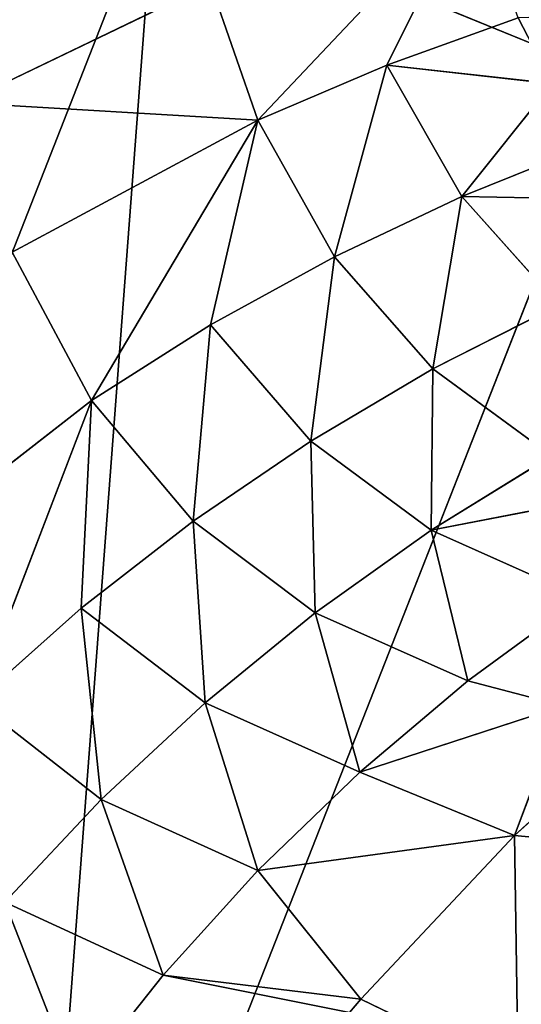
# Model space of a CAD drawing. Extents: x 0 to 500, y 0 to 390.
# Tile 285 of 656: x 22.9 to 24.49, y 276.49 to 279.62. Entities that reach past the tile are written whole.
import ezdxf

# ---------------------------------------------------------------- set-up
doc = ezdxf.new("R2010")
doc.units = 0
doc.header["$LTSCALE"] = 25.4
doc.layers.get('0').update_dxf_attribs({"linetype": 'CONTINUOUS'})

# ---------------------------------------------------------------- blocks, each defined once
blk = doc.blocks.new('ATLANTA505_-_S_STL')
at = {"color": 0}
for p, q in [((23.6551, 109.9106, 110.1185), (22.8697, 110.1423, 110.4974)), ((22.8697, 110.1423, 110.4974), (23.8057, 109.3608, 110.5519)), ((23.6551, 109.9106, 110.1185), (22.8697, 110.1423, 110.4974)), ((22.8697, 110.1423, 110.4974), (23.8057, 109.3608, 110.5519)), ((23.8057, 109.3608, 110.5519), (23.6551, 109.9106, 110.1185)), ((23.8057, 109.3608, 110.5519), (23.6551, 109.9106, 110.1185)), ((24.487, 109.768, 109.8292), (23.8057, 109.3608, 110.5519)), ((24.487, 109.768, 109.8292), (23.8057, 109.3608, 110.5519)), ((24.487, 109.768, 109.8292), (24.2148, 109.3067, 110.3769)), ((24.487, 109.768, 109.8292), (24.2148, 109.3067, 110.3769)), ((23.2771, 108.7828, 111.4432), (23.0256, 109.5317, 110.9719)), ((23.0256, 109.5317, 110.9719), (23.8057, 109.3608, 110.5519)), ((23.0256, 109.5317, 110.9719), (23.8057, 109.3608, 110.5519)), ((23.2771, 108.7828, 111.4432), (23.0256, 109.5317, 110.9719)), ((23.2771, 108.7828, 111.4432), (23.8057, 109.3608, 110.5519)), ((23.2771, 108.7828, 111.4432), (23.8057, 109.3608, 110.5519)), ((23.8057, 109.3608, 110.5519), (23.6555, 108.7249, 111.2027)), ((23.8057, 109.3608, 110.5519), (23.6555, 108.7249, 111.2027)), ((24.0488, 108.6863, 110.9858), (23.8057, 109.3608, 110.5519)), ((24.2148, 109.3067, 110.3769), (23.8057, 109.3608, 110.5519)), ((24.0488, 108.6863, 110.9858), (23.8057, 109.3608, 110.5519)), ((24.2148, 109.3067, 110.3769), (23.8057, 109.3608, 110.5519)), ((24.2148, 109.3067, 110.3769), (24.0488, 108.6863, 110.9858)), ((24.2148, 109.3067, 110.3769), (24.0488, 108.6863, 110.9858)), ((24.2148, 109.3067, 110.3769), (24.6319, 109.2737, 110.2266)), ((24.2148, 109.3067, 110.3769), (24.6319, 109.2737, 110.2266)), ((24.2148, 109.3067, 110.3769), (24.7406, 108.9738, 110.436)), ((24.2148, 109.3067, 110.3769), (24.7406, 108.9738, 110.436)), ((24.2148, 109.3067, 110.3769), (24.4536, 108.6671, 110.7941)), ((24.2148, 109.3067, 110.3769), (24.4536, 108.6671, 110.7941)), ((24.7406, 108.9738, 110.436), (24.6319, 109.2737, 110.2266)), ((24.7406, 108.9738, 110.436), (24.6319, 109.2737, 110.2266)), ((22.5779, 108.9548, 111.987), (23.2771, 108.7828, 111.4432)), ((22.5779, 108.9548, 111.987), (23.2771, 108.7828, 111.4432)), ((24.4536, 108.6671, 110.7941), (24.7406, 108.9738, 110.436)), ((24.4536, 108.6671, 110.7941), (24.7406, 108.9738, 110.436)), ((22.91, 108.0942, 112.4003), (23.2771, 108.7828, 111.4432)), ((22.91, 108.0942, 112.4003), (23.2771, 108.7828, 111.4432)), ((23.2771, 108.7828, 111.4432), (23.2445, 108.0399, 112.1029)), ((23.2771, 108.7828, 111.4432), (23.2445, 108.0399, 112.1029)), ((23.6, 108.0031, 111.8259), (23.2771, 108.7828, 111.4432)), ((23.2771, 108.7828, 111.4432), (23.6555, 108.7249, 111.2027)), ((23.2771, 108.7828, 111.4432), (23.6555, 108.7249, 111.2027)), ((23.6, 108.0031, 111.8259), (23.2771, 108.7828, 111.4432)), ((23.6, 108.0031, 111.8259), (23.6555, 108.7249, 111.2027)), ((23.6, 108.0031, 111.8259), (23.6555, 108.7249, 111.2027)), ((23.6555, 108.7249, 111.2027), (24.0488, 108.6863, 110.9858)), ((23.6555, 108.7249, 111.2027), (24.0488, 108.6863, 110.9858)), ((23.6555, 108.7249, 111.2027), (23.9734, 107.9841, 111.5717)), ((23.6555, 108.7249, 111.2027), (23.9734, 107.9841, 111.5717)), ((23.9734, 107.9841, 111.5717), (24.0488, 108.6863, 110.9858)), ((23.9734, 107.9841, 111.5717), (24.0488, 108.6863, 110.9858)), ((24.3616, 107.983, 111.3423), (24.0488, 108.6863, 110.9858)), ((24.4536, 108.6671, 110.7941), (24.0488, 108.6863, 110.9858)), ((24.3616, 107.983, 111.3423), (24.0488, 108.6863, 110.9858)), ((24.4536, 108.6671, 110.7941), (24.0488, 108.6863, 110.9858)), ((24.4536, 108.6671, 110.7941), (24.3616, 107.983, 111.3423)), ((24.4536, 108.6671, 110.7941), (24.3616, 107.983, 111.3423)), ((24.4536, 108.6671, 110.7941), (24.8662, 108.6671, 110.6286)), ((24.4536, 108.6671, 110.7941), (24.8662, 108.6671, 110.6286)), ((24.4536, 108.6671, 110.7941), (25.0093, 108.3523, 110.8053)), ((24.4536, 108.6671, 110.7941), (25.0093, 108.3523, 110.8053)), ((24.4536, 108.6671, 110.7941), (24.761, 107.9996, 111.1394)), ((24.4536, 108.6671, 110.7941), (24.761, 107.9996, 111.1394)), ((23.3083, 107.2172, 112.7112), (22.91, 108.0942, 112.4003)), ((22.91, 108.0942, 112.4003), (23.2445, 108.0399, 112.1029)), ((22.91, 108.0942, 112.4003), (23.2445, 108.0399, 112.1029)), ((23.3083, 107.2172, 112.7112), (22.91, 108.0942, 112.4003)), ((23.2445, 108.0399, 112.1029), (23.6, 108.0031, 111.8259)), ((23.2445, 108.0399, 112.1029), (23.6, 108.0031, 111.8259)), ((23.2445, 108.0399, 112.1029), (23.6378, 107.204, 112.4037)), ((23.3083, 107.2172, 112.7112), (23.2445, 108.0399, 112.1029)), ((23.3083, 107.2172, 112.7112), (23.2445, 108.0399, 112.1029)), ((23.2445, 108.0399, 112.1029), (23.6378, 107.204, 112.4037)), ((23.6378, 107.204, 112.4037), (23.6, 108.0031, 111.8259)), ((23.6378, 107.204, 112.4037), (23.6, 108.0031, 111.8259)), ((23.9878, 107.2073, 112.1175), (23.6, 108.0031, 111.8259)), ((23.6, 108.0031, 111.8259), (23.9734, 107.9841, 111.5717)), ((23.6, 108.0031, 111.8259), (23.9734, 107.9841, 111.5717)), ((23.9878, 107.2073, 112.1175), (23.6, 108.0031, 111.8259)), ((23.9734, 107.9841, 111.5717), (24.3616, 107.983, 111.3423)), ((23.9734, 107.9841, 111.5717), (24.3616, 107.983, 111.3423)), ((23.9734, 107.9841, 111.5717), (24.3556, 107.2273, 111.8553)), ((23.9878, 107.2073, 112.1175), (23.9734, 107.9841, 111.5717)), ((23.9878, 107.2073, 112.1175), (23.9734, 107.9841, 111.5717)), ((23.9734, 107.9841, 111.5717), (24.3556, 107.2273, 111.8553)), ((24.3556, 107.2273, 111.8553), (24.3616, 107.983, 111.3423)), ((24.3556, 107.2273, 111.8553), (24.3616, 107.983, 111.3423)), ((24.761, 107.9996, 111.1394), (24.3616, 107.983, 111.3423)), ((24.761, 107.9996, 111.1394), (24.3616, 107.983, 111.3423)), ((24.7379, 107.2637, 111.619), (24.3616, 107.983, 111.3423)), ((24.7379, 107.2637, 111.619), (24.3616, 107.983, 111.3423)), ((24.3556, 107.2273, 111.8553), (24.7379, 107.2637, 111.619)), ((24.3556, 107.2273, 111.8553), (24.7379, 107.2637, 111.619)), ((23.002, 107.2467, 113.0371), (23.3083, 107.2172, 112.7112)), ((23.2285, 106.2497, 113.6171), (23.002, 107.2467, 113.0371)), ((23.2285, 106.2497, 113.6171), (23.002, 107.2467, 113.0371)), ((23.5046, 106.2493, 113.2687), (23.002, 107.2467, 113.0371)), ((23.5046, 106.2493, 113.2687), (23.002, 107.2467, 113.0371)), ((23.002, 107.2467, 113.0371), (23.3083, 107.2172, 112.7112)), ((23.9878, 107.2073, 112.1175), (24.3556, 107.2273, 111.8553)), ((23.9878, 107.2073, 112.1175), (24.3556, 107.2273, 111.8553)), ((24.3556, 107.2273, 111.8553), (24.9662, 106.8706, 111.7365)), ((24.4728, 106.3411, 112.3342), (24.3556, 107.2273, 111.8553)), ((24.4728, 106.3411, 112.3342), (24.3556, 107.2273, 111.8553)), ((24.834, 106.4025, 112.0692), (24.3556, 107.2273, 111.8553)), ((24.834, 106.4025, 112.0692), (24.3556, 107.2273, 111.8553)), ((24.3556, 107.2273, 111.8553), (24.9662, 106.8706, 111.7365)), ((23.3083, 107.2172, 112.7112), (23.6378, 107.204, 112.4037)), ((23.5046, 106.2493, 113.2687), (23.3083, 107.2172, 112.7112)), ((23.5046, 106.2493, 113.2687), (23.3083, 107.2172, 112.7112)), ((23.8055, 106.2643, 112.9366), (23.3083, 107.2172, 112.7112)), ((23.8055, 106.2643, 112.9366), (23.3083, 107.2172, 112.7112)), ((23.3083, 107.2172, 112.7112), (23.6378, 107.204, 112.4037)), ((23.6378, 107.204, 112.4037), (23.9878, 107.2073, 112.1175)), ((23.6378, 107.204, 112.4037), (23.9878, 107.2073, 112.1175)), ((23.8055, 106.2643, 112.9366), (23.6378, 107.204, 112.4037)), ((23.8055, 106.2643, 112.9366), (23.6378, 107.204, 112.4037)), ((24.129, 106.295, 112.6242), (23.6378, 107.204, 112.4037)), ((24.129, 106.295, 112.6242), (23.6378, 107.204, 112.4037)), ((24.129, 106.295, 112.6242), (23.9878, 107.2073, 112.1175)), ((24.129, 106.295, 112.6242), (23.9878, 107.2073, 112.1175)), ((24.4728, 106.3411, 112.3342), (23.9878, 107.2073, 112.1175)), ((24.4728, 106.3411, 112.3342), (23.9878, 107.2073, 112.1175)), ((24.834, 106.4025, 112.0692), (24.4728, 106.3411, 112.3342)), ((24.834, 106.4025, 112.0692), (24.4728, 106.3411, 112.3342)), ((24.4728, 106.3411, 112.3342), (24.129, 106.295, 112.6242)), ((24.4728, 106.3411, 112.3342), (24.129, 106.295, 112.6242)), ((24.7753, 105.8519, 112.4132), (24.4728, 106.3411, 112.3342)), ((24.7753, 105.8519, 112.4132), (24.4728, 106.3411, 112.3342)), ((24.129, 106.295, 112.6242), (23.8055, 106.2643, 112.9366)), ((24.129, 106.295, 112.6242), (23.8055, 106.2643, 112.9366)), ((24.129, 106.295, 112.6242), (24.7753, 105.8519, 112.4132)), ((24.129, 106.295, 112.6242), (24.7753, 105.8519, 112.4132)), ((24.129, 106.295, 112.6242), (24.6209, 105.3304, 112.8256)), ((24.129, 106.295, 112.6242), (24.6209, 105.3304, 112.8256)), ((23.8055, 106.2643, 112.9366), (23.5046, 106.2493, 113.2687)), ((23.8055, 106.2643, 112.9366), (23.5046, 106.2493, 113.2687)), ((23.8055, 106.2643, 112.9366), (24.6209, 105.3304, 112.8256)), ((23.8055, 106.2643, 112.9366), (24.6209, 105.3304, 112.8256)), ((23.8055, 106.2643, 112.9366), (24.1322, 105.2235, 113.3448)), ((23.8055, 106.2643, 112.9366), (24.1322, 105.2235, 113.3448)), ((23.5046, 106.2493, 113.2687), (23.2285, 106.2497, 113.6171)), ((23.5046, 106.2493, 113.2687), (23.2285, 106.2497, 113.6171)), ((23.5046, 106.2493, 113.2687), (24.1322, 105.2235, 113.3448)), ((23.5046, 106.2493, 113.2687), (24.1322, 105.2235, 113.3448)), ((23.5046, 106.2493, 113.2687), (24.0963, 105.2167, 113.3877)), ((23.5046, 106.2493, 113.2687), (24.0963, 105.2167, 113.3877)), ((24.7753, 105.8519, 112.4132), (24.6209, 105.3304, 112.8256)), ((24.7753, 105.8519, 112.4132), (24.6209, 105.3304, 112.8256)), ((24.8147, 105.3792, 112.6486), (24.6209, 105.3304, 112.8256)), ((24.8147, 105.3792, 112.6486), (24.6209, 105.3304, 112.8256)), ((24.6209, 105.3304, 112.8256), (24.1322, 105.2235, 113.3448)), ((24.6209, 105.3304, 112.8256), (24.1322, 105.2235, 113.3448)), ((24.6322, 104.1354, 113.5869), (24.6209, 105.3304, 112.8256)), ((24.6209, 105.3304, 112.8256), (25.3125, 104.2959, 112.8897)), ((24.6322, 104.1354, 113.5869), (24.6209, 105.3304, 112.8256)), ((24.6209, 105.3304, 112.8256), (25.3125, 104.2959, 112.8897)), ((24.1322, 105.2235, 113.3448), (24.0963, 105.2167, 113.3877)), ((24.1322, 105.2235, 113.3448), (24.0963, 105.2167, 113.3877)), ((24.1322, 105.2235, 113.3448), (24.6322, 104.1354, 113.5869)), ((24.1322, 105.2235, 113.3448), (24.6322, 104.1354, 113.5869)), ((21.6011, 43.5292, 114.6084), (23.4777, 43.5251, 109.8183)), ((21.6011, 43.5292, 114.6084), (23.4777, 43.5251, 109.8183)), ((23.4777, 43.5251, 109.8183), (24.9386, 36.1857, 110.4168)), ((23.4777, 43.5251, 109.8183), (24.9386, 36.1857, 110.4168)), ((24.9386, 36.1857, 110.4168), (23.0731, 36.1898, 115.1703)), ((24.9386, 36.1857, 110.4168), (23.0731, 36.1898, 115.1703))]:
    blk.add_line(p, q, dxfattribs=at)
mesh = blk.add_polyface(dxfattribs=at)
corners = [(22.8697, 110.1423, 110.4974), (23.6551, 109.9106, 110.1185), (22.7697, 110.7447, 109.9278)]
mesh.append_faces([[corners[k] for k in face] for face in [(0, 1, 2)]], dxfattribs={"color": 0})
mesh = blk.add_polyface(dxfattribs=at)
corners = [(23.8057, 109.3608, 110.5519), (23.6551, 109.9106, 110.1185), (22.8697, 110.1423, 110.4974)]
mesh.append_faces([[corners[k] for k in face] for face in [(0, 1, 2)]], dxfattribs={"color": 0})
mesh = blk.add_polyface(dxfattribs=at)
corners = [(23.8057, 109.3608, 110.5519), (22.8697, 110.1423, 110.4974), (23.0256, 109.5317, 110.9719)]
mesh.append_faces([[corners[k] for k in face] for face in [(0, 1, 2)]], dxfattribs={"color": 0})
mesh = blk.add_polyface(dxfattribs=at)
corners = [(24.487, 109.768, 109.8292), (23.6551, 109.9106, 110.1185), (23.8057, 109.3608, 110.5519)]
mesh.append_faces([[corners[k] for k in face] for face in [(0, 1, 2)]], dxfattribs={"color": 0})
mesh = blk.add_polyface(dxfattribs=at)
corners = [(24.487, 109.768, 109.8292), (23.8057, 109.3608, 110.5519), (24.2148, 109.3067, 110.3769)]
mesh.append_faces([[corners[k] for k in face] for face in [(0, 1, 2)]], dxfattribs={"color": 0})
mesh = blk.add_polyface(dxfattribs=at)
corners = [(24.6319, 109.2737, 110.2266), (24.487, 109.768, 109.8292), (24.2148, 109.3067, 110.3769)]
mesh.append_faces([[corners[k] for k in face] for face in [(0, 1, 2)]], dxfattribs={"color": 0})
mesh = blk.add_polyface(dxfattribs=at)
corners = [(23.0256, 109.5317, 110.9719), (22.5779, 108.9548, 111.987), (23.2771, 108.7828, 111.4432)]
mesh.append_faces([[corners[k] for k in face] for face in [(0, 1, 2)]], dxfattribs={"color": 0})
mesh = blk.add_polyface(dxfattribs=at)
corners = [(23.8057, 109.3608, 110.5519), (23.0256, 109.5317, 110.9719), (23.2771, 108.7828, 111.4432)]
mesh.append_faces([[corners[k] for k in face] for face in [(0, 1, 2)]], dxfattribs={"color": 0})
mesh = blk.add_polyface(dxfattribs=at)
corners = [(23.8057, 109.3608, 110.5519), (23.2771, 108.7828, 111.4432), (23.6555, 108.7249, 111.2027)]
mesh.append_faces([[corners[k] for k in face] for face in [(0, 1, 2)]], dxfattribs={"color": 0})
mesh = blk.add_polyface(dxfattribs=at)
corners = [(24.0488, 108.6863, 110.9858), (23.8057, 109.3608, 110.5519), (23.6555, 108.7249, 111.2027)]
mesh.append_faces([[corners[k] for k in face] for face in [(0, 1, 2)]], dxfattribs={"color": 0})
mesh = blk.add_polyface(dxfattribs=at)
corners = [(24.2148, 109.3067, 110.3769), (23.8057, 109.3608, 110.5519), (24.0488, 108.6863, 110.9858)]
mesh.append_faces([[corners[k] for k in face] for face in [(0, 1, 2)]], dxfattribs={"color": 0})
mesh = blk.add_polyface(dxfattribs=at)
corners = [(24.4536, 108.6671, 110.7941), (24.2148, 109.3067, 110.3769), (24.0488, 108.6863, 110.9858)]
mesh.append_faces([[corners[k] for k in face] for face in [(0, 1, 2)]], dxfattribs={"color": 0})
mesh = blk.add_polyface(dxfattribs=at)
corners = [(24.7406, 108.9738, 110.436), (24.6319, 109.2737, 110.2266), (24.2148, 109.3067, 110.3769)]
mesh.append_faces([[corners[k] for k in face] for face in [(0, 1, 2)]], dxfattribs={"color": 0})
mesh = blk.add_polyface(dxfattribs=at)
corners = [(24.7406, 108.9738, 110.436), (24.2148, 109.3067, 110.3769), (24.4536, 108.6671, 110.7941)]
mesh.append_faces([[corners[k] for k in face] for face in [(0, 1, 2)]], dxfattribs={"color": 0})
mesh = blk.add_polyface(dxfattribs=at)
corners = [(25.5796, 108.9989, 110.1973), (24.6319, 109.2737, 110.2266), (24.7406, 108.9738, 110.436)]
mesh.append_faces([[corners[k] for k in face] for face in [(0, 1, 2)]], dxfattribs={"color": 0})
mesh = blk.add_polyface(dxfattribs=at)
corners = [(23.2771, 108.7828, 111.4432), (22.5779, 108.9548, 111.987), (22.91, 108.0942, 112.4003)]
mesh.append_faces([[corners[k] for k in face] for face in [(0, 1, 2)]], dxfattribs={"color": 0})
mesh = blk.add_polyface(dxfattribs=at)
corners = [(24.8662, 108.6671, 110.6286), (24.7406, 108.9738, 110.436), (24.4536, 108.6671, 110.7941)]
mesh.append_faces([[corners[k] for k in face] for face in [(0, 1, 2)]], dxfattribs={"color": 0})
mesh = blk.add_polyface(dxfattribs=at)
corners = [(23.2771, 108.7828, 111.4432), (22.91, 108.0942, 112.4003), (23.2445, 108.0399, 112.1029)]
mesh.append_faces([[corners[k] for k in face] for face in [(0, 1, 2)]], dxfattribs={"color": 0})
mesh = blk.add_polyface(dxfattribs=at)
corners = [(23.6, 108.0031, 111.8259), (23.2771, 108.7828, 111.4432), (23.2445, 108.0399, 112.1029)]
mesh.append_faces([[corners[k] for k in face] for face in [(0, 1, 2)]], dxfattribs={"color": 0})
mesh = blk.add_polyface(dxfattribs=at)
corners = [(23.6555, 108.7249, 111.2027), (23.2771, 108.7828, 111.4432), (23.6, 108.0031, 111.8259)]
mesh.append_faces([[corners[k] for k in face] for face in [(0, 1, 2)]], dxfattribs={"color": 0})
mesh = blk.add_polyface(dxfattribs=at)
corners = [(23.9734, 107.9841, 111.5717), (23.6555, 108.7249, 111.2027), (23.6, 108.0031, 111.8259)]
mesh.append_faces([[corners[k] for k in face] for face in [(0, 1, 2)]], dxfattribs={"color": 0})
mesh = blk.add_polyface(dxfattribs=at)
corners = [(24.0488, 108.6863, 110.9858), (23.6555, 108.7249, 111.2027), (23.9734, 107.9841, 111.5717)]
mesh.append_faces([[corners[k] for k in face] for face in [(0, 1, 2)]], dxfattribs={"color": 0})
mesh = blk.add_polyface(dxfattribs=at)
corners = [(24.3616, 107.983, 111.3423), (24.0488, 108.6863, 110.9858), (23.9734, 107.9841, 111.5717)]
mesh.append_faces([[corners[k] for k in face] for face in [(0, 1, 2)]], dxfattribs={"color": 0})
mesh = blk.add_polyface(dxfattribs=at)
corners = [(24.4536, 108.6671, 110.7941), (24.0488, 108.6863, 110.9858), (24.3616, 107.983, 111.3423)]
mesh.append_faces([[corners[k] for k in face] for face in [(0, 1, 2)]], dxfattribs={"color": 0})
mesh = blk.add_polyface(dxfattribs=at)
corners = [(24.761, 107.9996, 111.1394), (24.4536, 108.6671, 110.7941), (24.3616, 107.983, 111.3423)]
mesh.append_faces([[corners[k] for k in face] for face in [(0, 1, 2)]], dxfattribs={"color": 0})
mesh = blk.add_polyface(dxfattribs=at)
corners = [(25.0093, 108.3523, 110.8053), (24.8662, 108.6671, 110.6286), (24.4536, 108.6671, 110.7941)]
mesh.append_faces([[corners[k] for k in face] for face in [(0, 1, 2)]], dxfattribs={"color": 0})
mesh = blk.add_polyface(dxfattribs=at)
corners = [(25.0093, 108.3523, 110.8053), (24.4536, 108.6671, 110.7941), (24.761, 107.9996, 111.1394)]
mesh.append_faces([[corners[k] for k in face] for face in [(0, 1, 2)]], dxfattribs={"color": 0})
mesh = blk.add_polyface(dxfattribs=at)
corners = [(22.91, 108.0942, 112.4003), (23.002, 107.2467, 113.0371), (23.3083, 107.2172, 112.7112)]
mesh.append_faces([[corners[k] for k in face] for face in [(0, 1, 2)]], dxfattribs={"color": 0})
mesh = blk.add_polyface(dxfattribs=at)
corners = [(22.91, 108.0942, 112.4003), (23.3083, 107.2172, 112.7112), (23.2445, 108.0399, 112.1029)]
mesh.append_faces([[corners[k] for k in face] for face in [(0, 1, 2)]], dxfattribs={"color": 0})
mesh = blk.add_polyface(dxfattribs=at)
corners = [(23.6378, 107.204, 112.4037), (23.6, 108.0031, 111.8259), (23.2445, 108.0399, 112.1029)]
mesh.append_faces([[corners[k] for k in face] for face in [(0, 1, 2)]], dxfattribs={"color": 0})
mesh = blk.add_polyface(dxfattribs=at)
corners = [(23.6378, 107.204, 112.4037), (23.2445, 108.0399, 112.1029), (23.3083, 107.2172, 112.7112)]
mesh.append_faces([[corners[k] for k in face] for face in [(0, 1, 2)]], dxfattribs={"color": 0})
mesh = blk.add_polyface(dxfattribs=at)
corners = [(23.9878, 107.2073, 112.1175), (23.6, 108.0031, 111.8259), (23.6378, 107.204, 112.4037)]
mesh.append_faces([[corners[k] for k in face] for face in [(0, 1, 2)]], dxfattribs={"color": 0})
mesh = blk.add_polyface(dxfattribs=at)
corners = [(23.9878, 107.2073, 112.1175), (23.9734, 107.9841, 111.5717), (23.6, 108.0031, 111.8259)]
mesh.append_faces([[corners[k] for k in face] for face in [(0, 1, 2)]], dxfattribs={"color": 0})
mesh = blk.add_polyface(dxfattribs=at)
corners = [(24.3616, 107.983, 111.3423), (23.9734, 107.9841, 111.5717), (24.3556, 107.2273, 111.8553)]
mesh.append_faces([[corners[k] for k in face] for face in [(0, 1, 2)]], dxfattribs={"color": 0})
mesh = blk.add_polyface(dxfattribs=at)
corners = [(24.3556, 107.2273, 111.8553), (23.9734, 107.9841, 111.5717), (23.9878, 107.2073, 112.1175)]
mesh.append_faces([[corners[k] for k in face] for face in [(0, 1, 2)]], dxfattribs={"color": 0})
mesh = blk.add_polyface(dxfattribs=at)
corners = [(24.7379, 107.2637, 111.619), (24.3616, 107.983, 111.3423), (24.3556, 107.2273, 111.8553)]
mesh.append_faces([[corners[k] for k in face] for face in [(0, 1, 2)]], dxfattribs={"color": 0})
mesh = blk.add_polyface(dxfattribs=at)
corners = [(24.761, 107.9996, 111.1394), (24.3616, 107.983, 111.3423), (24.7379, 107.2637, 111.619)]
mesh.append_faces([[corners[k] for k in face] for face in [(0, 1, 2)]], dxfattribs={"color": 0})
mesh = blk.add_polyface(dxfattribs=at)
corners = [(22.7208, 107.2918, 113.3785), (23.2285, 106.2497, 113.6171), (23.002, 107.2467, 113.0371)]
mesh.append_faces([[corners[k] for k in face] for face in [(0, 1, 2)]], dxfattribs={"color": 0})
mesh = blk.add_polyface(dxfattribs=at)
corners = [(24.9662, 106.8706, 111.7365), (24.7379, 107.2637, 111.619), (24.3556, 107.2273, 111.8553)]
mesh.append_faces([[corners[k] for k in face] for face in [(0, 1, 2)]], dxfattribs={"color": 0})
mesh = blk.add_polyface(dxfattribs=at)
corners = [(23.002, 107.2467, 113.0371), (23.2285, 106.2497, 113.6171), (23.5046, 106.2493, 113.2687)]
mesh.append_faces([[corners[k] for k in face] for face in [(0, 1, 2)]], dxfattribs={"color": 0})
mesh = blk.add_polyface(dxfattribs=at)
corners = [(23.002, 107.2467, 113.0371), (23.5046, 106.2493, 113.2687), (23.3083, 107.2172, 112.7112)]
mesh.append_faces([[corners[k] for k in face] for face in [(0, 1, 2)]], dxfattribs={"color": 0})
mesh = blk.add_polyface(dxfattribs=at)
corners = [(24.4728, 106.3411, 112.3342), (24.3556, 107.2273, 111.8553), (23.9878, 107.2073, 112.1175)]
mesh.append_faces([[corners[k] for k in face] for face in [(0, 1, 2)]], dxfattribs={"color": 0})
mesh = blk.add_polyface(dxfattribs=at)
corners = [(24.834, 106.4025, 112.0692), (24.3556, 107.2273, 111.8553), (24.4728, 106.3411, 112.3342)]
mesh.append_faces([[corners[k] for k in face] for face in [(0, 1, 2)]], dxfattribs={"color": 0})
mesh = blk.add_polyface(dxfattribs=at)
corners = [(24.9662, 106.8706, 111.7365), (24.3556, 107.2273, 111.8553), (24.834, 106.4025, 112.0692)]
mesh.append_faces([[corners[k] for k in face] for face in [(0, 1, 2)]], dxfattribs={"color": 0})
mesh = blk.add_polyface(dxfattribs=at)
corners = [(23.3083, 107.2172, 112.7112), (23.5046, 106.2493, 113.2687), (23.8055, 106.2643, 112.9366)]
mesh.append_faces([[corners[k] for k in face] for face in [(0, 1, 2)]], dxfattribs={"color": 0})
mesh = blk.add_polyface(dxfattribs=at)
corners = [(23.8055, 106.2643, 112.9366), (23.6378, 107.204, 112.4037), (23.3083, 107.2172, 112.7112)]
mesh.append_faces([[corners[k] for k in face] for face in [(0, 1, 2)]], dxfattribs={"color": 0})
mesh = blk.add_polyface(dxfattribs=at)
corners = [(24.129, 106.295, 112.6242), (23.9878, 107.2073, 112.1175), (23.6378, 107.204, 112.4037)]
mesh.append_faces([[corners[k] for k in face] for face in [(0, 1, 2)]], dxfattribs={"color": 0})
mesh = blk.add_polyface(dxfattribs=at)
corners = [(24.129, 106.295, 112.6242), (23.6378, 107.204, 112.4037), (23.8055, 106.2643, 112.9366)]
mesh.append_faces([[corners[k] for k in face] for face in [(0, 1, 2)]], dxfattribs={"color": 0})
mesh = blk.add_polyface(dxfattribs=at)
corners = [(24.4728, 106.3411, 112.3342), (23.9878, 107.2073, 112.1175), (24.129, 106.295, 112.6242)]
mesh.append_faces([[corners[k] for k in face] for face in [(0, 1, 2)]], dxfattribs={"color": 0})
mesh = blk.add_polyface(dxfattribs=at)
corners = [(24.834, 106.4025, 112.0692), (24.4728, 106.3411, 112.3342), (24.7753, 105.8519, 112.4132)]
mesh.append_faces([[corners[k] for k in face] for face in [(0, 1, 2)]], dxfattribs={"color": 0})
mesh = blk.add_polyface(dxfattribs=at)
corners = [(24.7753, 105.8519, 112.4132), (24.4728, 106.3411, 112.3342), (24.129, 106.295, 112.6242)]
mesh.append_faces([[corners[k] for k in face] for face in [(0, 1, 2)]], dxfattribs={"color": 0})
mesh = blk.add_polyface(dxfattribs=at)
corners = [(24.6209, 105.3304, 112.8256), (24.129, 106.295, 112.6242), (23.8055, 106.2643, 112.9366)]
mesh.append_faces([[corners[k] for k in face] for face in [(0, 1, 2)]], dxfattribs={"color": 0})
mesh = blk.add_polyface(dxfattribs=at)
corners = [(24.7753, 105.8519, 112.4132), (24.129, 106.295, 112.6242), (24.6209, 105.3304, 112.8256)]
mesh.append_faces([[corners[k] for k in face] for face in [(0, 1, 2)]], dxfattribs={"color": 0})
mesh = blk.add_polyface(dxfattribs=at)
corners = [(23.8055, 106.2643, 112.9366), (23.5046, 106.2493, 113.2687), (24.1322, 105.2235, 113.3448)]
mesh.append_faces([[corners[k] for k in face] for face in [(0, 1, 2)]], dxfattribs={"color": 0})
mesh = blk.add_polyface(dxfattribs=at)
corners = [(24.6209, 105.3304, 112.8256), (23.8055, 106.2643, 112.9366), (24.1322, 105.2235, 113.3448)]
mesh.append_faces([[corners[k] for k in face] for face in [(0, 1, 2)]], dxfattribs={"color": 0})
mesh = blk.add_polyface(dxfattribs=at)
corners = [(23.2285, 106.2497, 113.6171), (24.0963, 105.2167, 113.3877), (23.5046, 106.2493, 113.2687)]
mesh.append_faces([[corners[k] for k in face] for face in [(0, 1, 2)]], dxfattribs={"color": 0})
mesh = blk.add_polyface(dxfattribs=at)
corners = [(23.5046, 106.2493, 113.2687), (24.0963, 105.2167, 113.3877), (24.1322, 105.2235, 113.3448)]
mesh.append_faces([[corners[k] for k in face] for face in [(0, 1, 2)]], dxfattribs={"color": 0})
mesh = blk.add_polyface(dxfattribs=at)
corners = [(24.8147, 105.3792, 112.6486), (24.7753, 105.8519, 112.4132), (24.6209, 105.3304, 112.8256)]
mesh.append_faces([[corners[k] for k in face] for face in [(0, 1, 2)]], dxfattribs={"color": 0})
mesh = blk.add_polyface(dxfattribs=at)
corners = [(25.3125, 104.2959, 112.8897), (24.8147, 105.3792, 112.6486), (24.6209, 105.3304, 112.8256)]
mesh.append_faces([[corners[k] for k in face] for face in [(0, 1, 2)]], dxfattribs={"color": 0})
mesh = blk.add_polyface(dxfattribs=at)
corners = [(24.6322, 104.1354, 113.5869), (24.6209, 105.3304, 112.8256), (24.1322, 105.2235, 113.3448)]
mesh.append_faces([[corners[k] for k in face] for face in [(0, 1, 2)]], dxfattribs={"color": 0})
mesh = blk.add_polyface(dxfattribs=at)
corners = [(25.3125, 104.2959, 112.8897), (24.6209, 105.3304, 112.8256), (24.6322, 104.1354, 113.5869)]
mesh.append_faces([[corners[k] for k in face] for face in [(0, 1, 2)]], dxfattribs={"color": 0})
mesh = blk.add_polyface(dxfattribs=at)
corners = [(24.1322, 105.2235, 113.3448), (24.0963, 105.2167, 113.3877), (24.6322, 104.1354, 113.5869)]
mesh.append_faces([[corners[k] for k in face] for face in [(0, 1, 2)]], dxfattribs={"color": 0})
mesh = blk.add_polyface(dxfattribs=at)
corners = [(27.6935, 97.906, 114.9731), (25.3125, 104.2959, 112.8897), (24.6322, 104.1354, 113.5869), (28.3593, 98.0961, 114.2693)]
mesh.append_faces([[corners[k] for k in face] for face in [(0, 1, 2), (1, 0, 3)]], dxfattribs={"vtx0": -1, "color": 0})
mesh = blk.add_polyface(dxfattribs=at)
corners = [(21.6011, 43.5292, 114.6084), (22.1228, 50.8928, 109.2482), (23.4777, 43.5251, 109.8183), (20.2364, 50.8967, 114.0727)]
mesh.append_faces([[corners[k] for k in face] for face in [(0, 1, 2), (1, 0, 3)]], dxfattribs={"vtx0": -1, "color": 0})
mesh = blk.add_polyface(dxfattribs=at)
corners = [(23.0731, 36.1898, 115.1703), (23.4777, 43.5251, 109.8183), (24.9386, 36.1857, 110.4168), (21.6011, 43.5292, 114.6084)]
mesh.append_faces([[corners[k] for k in face] for face in [(0, 1, 2), (1, 0, 3)]], dxfattribs={"vtx0": -1, "color": 0})
mesh = blk.add_polyface(dxfattribs=at)
corners = [(24.9386, 36.1857, 110.4168), (25.4852, 43.5213, 105.1564), (26.934, 36.182, 105.791), (23.4777, 43.5251, 109.8183)]
mesh.append_faces([[corners[k] for k in face] for face in [(0, 1, 2), (1, 0, 3)]], dxfattribs={"vtx0": -1, "color": 0})
mesh = blk.add_polyface(dxfattribs=at)
corners = [(24.6519, 28.8812, 115.7584), (24.9386, 36.1857, 110.4168), (26.5048, 28.8774, 111.0436), (23.0731, 36.1898, 115.1703)]
mesh.append_faces([[corners[k] for k in face] for face in [(0, 1, 2), (1, 0, 3)]], dxfattribs={"vtx0": -1, "color": 0})

msp = doc.modelspace()

# ---------------------------------------------------------------- block references
at = {"color": 254, "extrusion": (0, -1, 1.11022e-16)}
msp.add_blockref('ATLANTA505_-_S_STL', (-0.1495, -0.01, -389.8516), dxfattribs=at)

doc.saveas('drawing.dxf')
